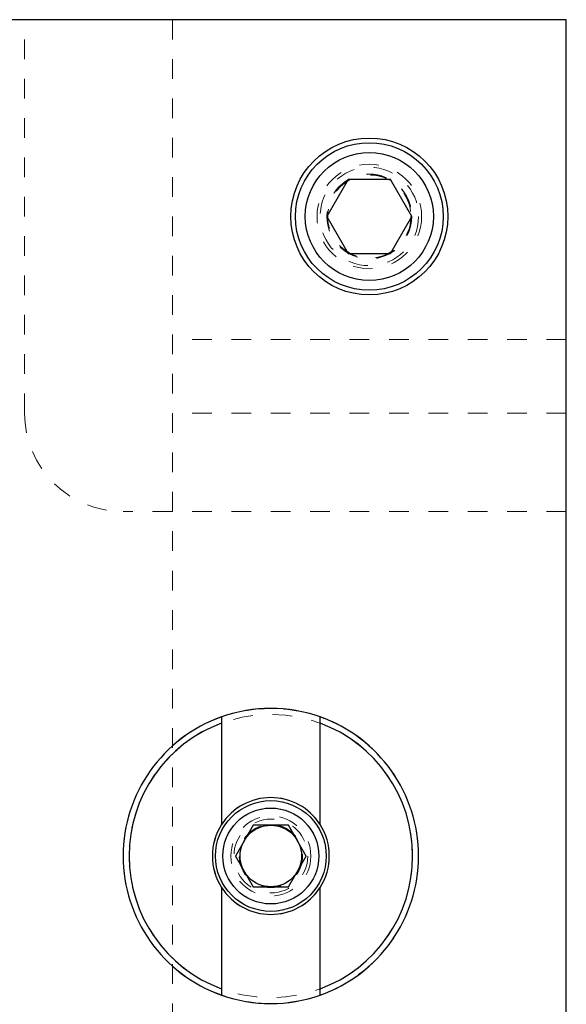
# Model space of a CAD drawing. Header units: inches. Extents: x 1907 to 2452, y -210 to -54.
# Tile 689 of 1056: x 2075.76 to 2078.54, y -67.48 to -62.47. Entities that reach past the tile are written whole.
import ezdxf

# ---------------------------------------------------------------- set-up
doc = ezdxf.new("R2010")
doc.units = ezdxf.units.IN
doc.header["$LTSCALE"] = 0.5
doc.header["$MEASUREMENT"] = 0
doc.linetypes.add('HIDDEN', pattern=[0.225, 0.15, -0.075])
for name, color, linetype in [('DSS-M-S', 53, 'Continuous'), ('DST-M-S', 53, 'Continuous'), ('SVD-M-S', 8, 'Continuous'), ('SVF-M-S', 8, 'Continuous')]:
    doc.layers.add(name, color=color, linetype=linetype)

msp = doc.modelspace()

# ---------------------------------------------------------------- linework, layer by layer
at = {"layer": 'DSS-M-S', "linetype": 'Continuous', "lineweight": 25}
for p, q in [((2078.53853, -62.47349), (2075.54179, -62.47349)), ((2078.53853, -80.97349), (2078.53853, -62.47349)), ((2076.78853, -66.01638), (2076.78853, -66.04828)), ((2077.28853, -66.04828), (2077.28853, -66.01638)), ((2076.78853, -66.04828), (2076.78853, -66.56333)), ((2077.28853, -66.56333), (2077.28853, -66.04828)), ((2076.78853, -66.88364), (2076.78853, -67.39869)), ((2077.28853, -67.39869), (2077.28853, -66.88364)), ((2076.78853, -67.39869), (2076.78853, -67.43059)), ((2077.28853, -67.43059), (2077.28853, -67.39869))]:
    msp.add_line(p, q, dxfattribs=at)
at = {"layer": 'DSS-M-S', "linetype": 'HIDDEN', "lineweight": 18}
for p, q in [((2076.53853, -62.47349), (2076.53853, -70.32784)), ((2078.53853, -64.09849), (2076.53853, -64.09849)), ((2078.53853, -64.09849), (2076.53853, -64.09849)), ((2078.53853, -64.47349), (2076.53853, -64.47349))]:
    msp.add_line(p, q, dxfattribs=at)
at = {"layer": 'DSS-M-S', "linetype": 'Continuous', "lineweight": 25}
msp.add_circle((2077.53853, -63.47349), 0.3985, dxfattribs=at)
at = {"layer": 'DSS-M-S', "linetype": 'HIDDEN', "lineweight": 18}
for centre, radius in [((2077.53853, -63.47349), 0.2655), ((2077.53853, -63.47349), 0.21095), ((2077.03853, -66.72349), 0.203), ((2077.03853, -66.72349), 0.15625)]:
    msp.add_circle(centre, radius, dxfattribs=at)
at = {"layer": 'DSS-M-S', "linetype": 'Continuous', "lineweight": 25}
for radius, start, end in [(0.75, 70.52878, 109.47122), (0.75, 109.47122, 250.52878), (0.75, 289.47122, 70.52878), (0.72, 110.31751, 249.68249), (0.72, 290.31751, 69.68249), (0.2969, 32.64443, 147.35557), (0.2969, 147.35557, 212.64443), (0.2969, 327.35557, 32.64443), (0.2969, 212.64443, 327.35557), (0.75, 250.52878, 289.47122)]:
    msp.add_arc((2077.03853, -66.72349), radius, start, end, dxfattribs=at)
at = {"layer": 'DST-M-S', "linetype": 'Continuous', "lineweight": 25}
for p, q in [((2078.53853, -62.47349), (2045.53853, -62.47349)), ((2078.53853, -80.97349), (2078.53853, -62.47349))]:
    msp.add_line(p, q, dxfattribs=at)
at = {"layer": 'DST-M-S', "linetype": 'HIDDEN', "lineweight": 18}
for p, q in [((2075.78853, -64.47349), (2075.78853, -62.47349)), ((2078.53853, -64.97349), (2076.28853, -64.97349))]:
    msp.add_line(p, q, dxfattribs=at)
for radius in [0.75, 0.72, 0.2969, 0.203]:
    msp.add_circle((2077.03853, -66.72349), radius, dxfattribs=at)
at = {"layer": 'DST-M-S', "linetype": 'Continuous', "lineweight": 25}
msp.add_circle((2077.03853, -66.72349), 0.15625, dxfattribs=at)
at = {"layer": 'DST-M-S', "linetype": 'HIDDEN', "lineweight": 18}
msp.add_arc((2076.28853, -64.47349), 0.5, 180, 270, dxfattribs=at)
at = {"layer": 'SVD-M-S', "linetype": 'Continuous', "lineweight": 25}
for p, q in [((2077.43027, -63.28599), (2077.32202, -63.47349)), ((2077.64678, -63.28599), (2077.43027, -63.28599)), ((2077.75503, -63.47349), (2077.64678, -63.28599)), ((2077.32202, -63.47349), (2077.43027, -63.66099)), ((2077.64678, -63.66099), (2077.75503, -63.47349)), ((2077.43027, -63.66099), (2077.64678, -63.66099)), ((2076.94846, -66.56749), (2076.85839, -66.72349)), ((2077.12859, -66.56749), (2076.94846, -66.56749)), ((2077.21866, -66.72349), (2077.12859, -66.56749)), ((2076.85839, -66.72349), (2076.94846, -66.87949)), ((2077.12859, -66.87949), (2077.21866, -66.72349)), ((2076.94846, -66.87949), (2077.12859, -66.87949))]:
    msp.add_line(p, q, dxfattribs=at)
for centre, radius in [((2077.53853, -63.47349), 0.375), ((2077.53853, -63.47349), 0.325), ((2077.03853, -66.72349), 0.28125), ((2077.03853, -66.72349), 0.24375)]:
    msp.add_circle(centre, radius, dxfattribs=at)
at = {"layer": 'SVD-M-S', "linetype": 'HIDDEN', "lineweight": 18}
for centre, radius in [((2077.53853, -63.47349), 0.25), ((2077.53853, -63.47349), 0.21542), ((2077.53853, -63.47349), 0.21515), ((2077.53853, -63.47349), 0.21463), ((2077.03853, -66.72349), 0.1875), ((2077.03853, -66.72349), 0.16072), ((2077.03853, -66.72349), 0.16045), ((2077.03853, -66.72349), 0.15993)]:
    msp.add_circle(centre, radius, dxfattribs=at)
at = {"layer": 'SVF-M-S', "linetype": 'HIDDEN', "lineweight": 18}
for p, q in [((2076.85839, -66.72349), (2076.94846, -66.56749)), ((2076.94846, -66.56749), (2077.12859, -66.56749)), ((2077.12859, -66.56749), (2077.21866, -66.72349)), ((2076.94846, -66.87949), (2076.85839, -66.72349)), ((2077.21866, -66.72349), (2077.12859, -66.87949)), ((2077.12859, -66.87949), (2076.94846, -66.87949))]:
    msp.add_line(p, q, dxfattribs=at)
for radius in [0.28125, 0.24375, 0.1875, 0.16072, 0.16045, 0.15993]:
    msp.add_circle((2077.03853, -66.72349), radius, dxfattribs=at)

doc.saveas('drawing.dxf')
